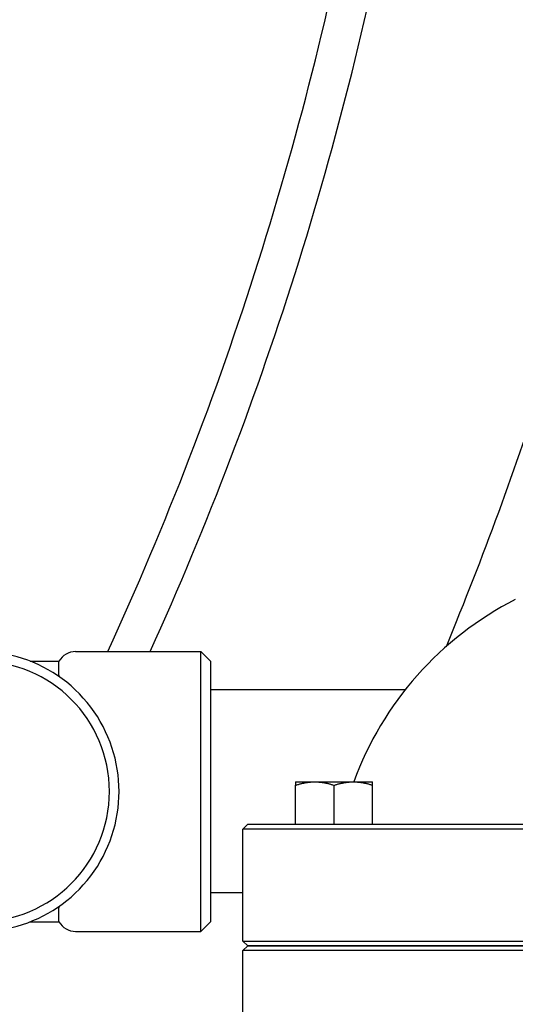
# Model space of a CAD drawing. Header units: inches. Extents: x 24 to 1128, y -69 to 748.
# Tile 559 of 656: x 993.22 to 996.44, y 300.67 to 307.05. Entities that reach past the tile are written whole.
import ezdxf

# ---------------------------------------------------------------- set-up
doc = ezdxf.new("R2010")
doc.units = ezdxf.units.IN
doc.header["$LTSCALE"] = 32
doc.header["$MEASUREMENT"] = 0
doc.layers.add('Visible (ANSI)', color=7, linetype='Continuous', lineweight=30)

msp = doc.modelspace()

# ---------------------------------------------------------------- linework, layer by layer
at = {"layer": 'Visible (ANSI)'}
for p, q in [((993.58453, 302.95242), (994.39703, 302.95242)), ((994.39703, 301.13992), (994.39703, 302.95242)), ((994.45953, 302.88992), (994.39703, 302.95242)), ((993.29025, 302.88992), (993.47628, 302.88992)), ((993.47628, 302.79934), (993.47628, 302.88992)), ((994.45953, 302.88992), (994.45953, 301.20242)), ((995.72061, 302.70367), (994.45953, 302.70367)), ((995.01008, 302.10857), (995.13508, 302.10857)), ((995.13508, 302.10857), (995.38508, 302.10857)), ((995.38508, 302.10857), (995.51008, 302.10857)), ((995.01008, 301.83357), (995.01008, 302.08624)), ((995.26008, 301.83357), (995.26008, 302.08624)), ((995.51008, 301.83357), (995.51008, 302.08624)), ((994.70078, 301.83357), (994.66953, 301.80232)), ((994.73275, 301.80232), (994.66953, 301.80232)), ((994.66953, 301.07742), (994.66953, 301.80232)), ((994.70078, 301.83357), (994.76387, 301.83357)), ((996.28216, 301.80232), (994.73275, 301.80232)), ((994.76387, 301.83357), (996.28533, 301.83357)), ((998.55691, 301.80232), (996.28216, 301.80232)), ((996.28533, 301.83357), (998.55374, 301.83357)), ((994.66953, 301.38867), (994.45953, 301.38867)), ((993.47628, 301.20242), (993.47628, 301.293)), ((993.29025, 301.20242), (993.47628, 301.20242)), ((994.45953, 301.20242), (994.39703, 301.13992)), ((993.58453, 301.13992), (994.39703, 301.13992)), ((994.66953, 301.07742), (994.73275, 301.07742)), ((994.70078, 301.04617), (994.66953, 301.07742)), ((994.70078, 301.04617), (994.66953, 301.01492)), ((994.70078, 301.04617), (994.76387, 301.04617)), ((994.76387, 301.04617), (994.70078, 301.04617)), ((994.73275, 301.07742), (996.28216, 301.07742)), ((994.76387, 301.04617), (996.28533, 301.04617)), ((996.28533, 301.04617), (994.76387, 301.04617)), ((996.28216, 301.07742), (998.55691, 301.07742)), ((996.28533, 301.04617), (998.55374, 301.04617)), ((998.55374, 301.04617), (996.28533, 301.04617)), ((994.73275, 301.01492), (994.66953, 301.01492)), ((994.66953, 300.29002), (994.66953, 301.01492)), ((996.28216, 301.01492), (994.73275, 301.01492)), ((998.55691, 301.01492), (996.28216, 301.01492))]:
    msp.add_line(p, q, dxfattribs=at)
for centre, radius, start, end in [((974.03453, 312.04617), 21.75, 335.285092, 349.581842), ((974.03453, 312.04617), 22, 335.584406, 349.70153), ((974.03453, 312.04617), 23.75, 337.575378, 342.078281), ((997.41953, 301.36113), 2.16535, 117.035692, 159.807105), ((992.95953, 302.04617), 0.90625, 248.59665, 111.40335), ((993.58453, 302.82742), 0.125, 90, 150), ((992.95953, 302.04617), 0.84375, 270, 90), ((993.58453, 301.26492), 0.125, 210, 270)]:
    msp.add_arc(centre, radius, start, end, dxfattribs=at)
for points in [[(993.47628, 302.79934), (993.47628, 302.7968), (993.47582, 302.79422), (993.47489, 302.79162)], [(993.4749, 301.30072), (993.47595, 301.29781), (993.47628, 301.29522), (993.47628, 301.293)]]:
    msp.add_open_spline(points, degree=3, dxfattribs=at)
for points, weights in [([(995.01008, 302.10857), (995.01008, 302.10857), (995.01008, 302.08624)], [1, 1.04314139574, 1.01001874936]), ([(995.01008, 302.08624), (995.07707, 302.10857), (995.13508, 302.10857)], [1.01001874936, 1.04314139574, 1]), ([(995.13508, 302.10857), (995.1931, 302.10857), (995.26008, 302.08624)], [1, 1.04314139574, 1.01001874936]), ([(995.26008, 302.08624), (995.32707, 302.10857), (995.38508, 302.10857)], [1.01001874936, 1.04314139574, 1]), ([(995.38508, 302.10857), (995.4431, 302.10857), (995.51008, 302.08624)], [1, 1.04314139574, 1.01001874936]), ([(995.51008, 302.08624), (995.51008, 302.10857), (995.51008, 302.10857)], [1.01001874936, 1.04314139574, 1])]:
    msp.add_rational_spline(points, weights, degree=2, dxfattribs=at)

doc.saveas('drawing.dxf')
